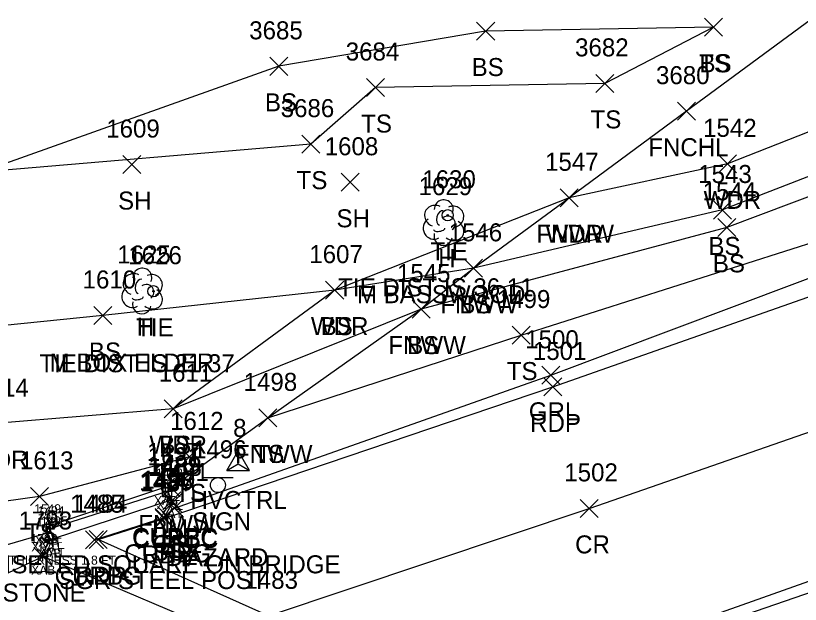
# Model space of a CAD drawing. Extents: x 1599569 to 1610055, y 642560 to 647860.
# Drawn here: x 1601742.5 to 1601829.7, y 647327.5 to 647392.8 of the extents above; entities that cross this region are included whole.
import ezdxf

# ---------------------------------------------------------------- set-up
doc = ezdxf.new("R2010")
doc.units = 0
for name, color, linetype in [('B_A', 7, 'Continuous'), ('B_C', 7, 'Continuous'), ('B_I', 7, 'Continuous'), ('B_TIC', 7, 'Continuous'), ('BF', 7, 'Continuous'), ('BSUBM', 7, 'Continuous'), ('C_A', 7, 'Continuous'), ('C_C', 7, 'Continuous'), ('C_I', 7, 'Continuous'), ('CBP', 7, 'Continuous'), ('CPBM', 7, 'Continuous'), ('CPSM', 7, 'Continuous'), ('L_A', 7, 'Continuous'), ('L_C', 7, 'Continuous'), ('L_I', 7, 'Continuous'), ('L_TIC', 7, 'Continuous'), ('LASF', 7, 'Continuous'), ('LAWA', 7, 'Continuous'), ('LELB', 7, 'Continuous'), ('LFNC', 7, 'Continuous'), ('LTD', 7, 'Continuous'), ('P_A', 7, 'Continuous'), ('P_I', 7, 'Continuous'), ('P_TIC', 7, 'Continuous'), ('PET', 7, 'Continuous'), ('PRC', 7, 'Continuous'), ('R_A', 7, 'Continuous'), ('R_C', 7, 'Continuous'), ('R_I', 7, 'Continuous'), ('R_TIC', 7, 'Continuous'), ('RC', 7, 'Continuous'), ('RGR', 7, 'Continuous'), ('S_A', 7, 'Continuous'), ('S_C', 7, 'Continuous'), ('S_I', 7, 'Continuous'), ('SSGN', 7, 'Continuous')]:
    doc.layers.add(name, color=color, linetype=linetype)

msp = doc.modelspace()

# ---------------------------------------------------------------- linework, layer by layer
at = {"layer": 'B_TIC'}
for p, q in [((1601759.168, 647340.472), (1601759.244, 647340.472)), ((1601759.449, 647340.023), (1601759.525, 647340.023)), ((1601759.775, 647339.028), (1601759.85, 647339.028)), ((1601759.775, 647339.028), (1601759.85, 647339.028)), ((1601745.929, 647336.066), (1601746.004, 647336.066)), ((1601746.014, 647335.352), (1601746.089, 647335.352)), ((1601746.309, 647335.836), (1601746.385, 647335.836)), ((1601746.2, 647334.616), (1601746.276, 647334.616)), ((1601746.2, 647334.616), (1601746.276, 647334.616)), ((1601746.663, 647334.712), (1601746.738, 647334.712)), ((1601746.663, 647334.712), (1601746.738, 647334.712)), ((1601745.524, 647332.758), (1601745.6, 647332.758))]:
    msp.add_line(p, q, dxfattribs=at)
for points in [[(1601758.665, 647340.472), (1601759.665, 647340.472)], [(1601759.165, 647339.972), (1601759.165, 647340.972)], [(1601759.446, 647339.523), (1601759.446, 647340.523)], [(1601758.946, 647340.023), (1601759.946, 647340.023)], [(1601759.771, 647338.528), (1601759.771, 647339.528)], [(1601759.771, 647338.528), (1601759.771, 647339.528)], [(1601759.271, 647339.028), (1601760.271, 647339.028)], [(1601759.271, 647339.028), (1601760.271, 647339.028)], [(1601745.425, 647336.066), (1601746.425, 647336.066)], [(1601745.925, 647335.566), (1601745.925, 647336.566)], [(1601746.306, 647335.336), (1601746.306, 647336.336)], [(1601745.51, 647335.352), (1601746.51, 647335.352)], [(1601745.806, 647335.836), (1601746.806, 647335.836)], [(1601746.01, 647334.852), (1601746.01, 647335.852)], [(1601746.197, 647334.116), (1601746.197, 647335.116)], [(1601746.197, 647334.116), (1601746.197, 647335.116)], [(1601746.659, 647334.212), (1601746.659, 647335.212)], [(1601746.659, 647334.212), (1601746.659, 647335.212)], [(1601745.697, 647334.616), (1601746.697, 647334.616)], [(1601745.697, 647334.616), (1601746.697, 647334.616)], [(1601746.159, 647334.712), (1601747.159, 647334.712)], [(1601746.159, 647334.712), (1601747.159, 647334.712)], [(1601745.021, 647332.758), (1601746.021, 647332.758)], [(1601745.521, 647332.258), (1601745.521, 647333.258)]]:
    msp.add_lwpolyline(points, dxfattribs=at)
at = {"layer": 'BF'}
msp.add_lwpolyline([(1601746.01, 647335.352), (1601717.786, 647327.136), (1601692.796, 647320.347), (1601677.173, 647316.267), (1601645.453, 647308.519), (1601618.435, 647302.789), (1601602.804, 647299.49), (1601568.354, 647293.073), (1601543.361, 647288.973), (1601510.507, 647284.259), (1601475.946, 647280.386), (1601455.15, 647278.217), (1601422.225, 647275.787), (1601394.01, 647274.259), (1601380.765, 647273.696), (1601345.12, 647272.82), (1601321.945, 647272.729), (1601290.34, 647273.167)], dxfattribs=at)
at = {"layer": 'BSUBM'}
for points in [[(1601759.165, 647340.472), (1601745.925, 647336.066), (1601746.197, 647334.616)], [(1601759.771, 647339.028), (1601759.446, 647340.023), (1601746.306, 647335.836), (1601746.659, 647334.712)], [(1601759.771, 647339.028), (1601746.659, 647334.712)], [(1601805.199, 647318.943), (1601805.67, 647317.545), (1601792.145, 647312.712), (1601791.498, 647313.227), (1601745.521, 647332.758), (1601746.197, 647334.616)]]:
    msp.add_lwpolyline(points, dxfattribs=at)
at = {"layer": 'CBP'}
for centre, radius in [((1601790.494, 647370.66), 0.625), ((1601790.494, 647370.66), 0.0833), ((1601757.817, 647362.223), 0.625), ((1601757.817, 647362.223), 0.0833)]:
    msp.add_circle(centre, radius, dxfattribs=at)
at = {"layer": 'CPBM'}
for p, q in [((1601758.832, 647339.391), (1601758.832, 647340.391)), ((1601758.832, 647340.391), (1601759.832, 647340.391)), ((1601759.832, 647340.391), (1601759.832, 647339.391)), ((1601759.335, 647339.892), (1601759.335, 647339.892)), ((1601759.335, 647339.892), (1601759.335, 647339.892)), ((1601759.832, 647339.391), (1601758.832, 647339.391))]:
    msp.add_line(p, q, dxfattribs=at)
at = {"layer": 'CPSM'}
for p, q in [((1601765.978, 647342.317), (1601767.228, 647344.482)), ((1601768.478, 647342.317), (1601767.228, 647344.482)), ((1601767.228, 647343.038), (1601767.228, 647344.482)), ((1601765.978, 647342.317), (1601767.228, 647343.038)), ((1601767.228, 647343.038), (1601767.228, 647343.038)), ((1601767.228, 647343.038), (1601768.478, 647342.317)), ((1601765.978, 647342.317), (1601768.478, 647342.317))]:
    msp.add_line(p, q, dxfattribs=at)
at = {"layer": 'L_TIC'}
for points in [[(1601793.71, 647390.123), (1601795.71, 647392.123)], [(1601795.71, 647390.123), (1601793.71, 647392.123)], [(1601819.016, 647390.541), (1601821.016, 647392.541)], [(1601821.016, 647390.541), (1601819.016, 647392.541)], [(1601819.016, 647390.541), (1601821.016, 647392.541)], [(1601821.016, 647390.541), (1601819.016, 647392.541)], [(1601770.755, 647386.203), (1601772.755, 647388.203)], [(1601772.755, 647386.203), (1601770.755, 647388.203)], [(1601781.477, 647383.849), (1601783.477, 647385.849)], [(1601783.477, 647383.849), (1601781.477, 647385.849)], [(1601806.949, 647384.309), (1601808.949, 647386.309)], [(1601808.949, 647384.309), (1601806.949, 647386.309)], [(1601816.023, 647381.222), (1601818.023, 647383.222)], [(1601818.023, 647381.222), (1601816.023, 647383.222)], [(1601774.306, 647377.56), (1601776.306, 647379.56)], [(1601776.306, 647377.56), (1601774.306, 647379.56)], [(1601754.395, 647375.294), (1601756.395, 647377.294)], [(1601756.395, 647375.294), (1601754.395, 647377.294)], [(1601820.551, 647375.372), (1601822.551, 647377.372)], [(1601822.551, 647375.372), (1601820.551, 647377.372)], [(1601778.652, 647373.324), (1601780.652, 647375.324)], [(1601780.652, 647373.324), (1601778.652, 647375.324)], [(1601802.999, 647371.6), (1601804.999, 647373.6)], [(1601804.999, 647371.6), (1601802.999, 647373.6)], [(1601802.999, 647371.6), (1601804.999, 647373.6)], [(1601804.999, 647371.6), (1601802.999, 647373.6)], [(1601820.007, 647370.246), (1601822.007, 647372.246)], [(1601822.007, 647370.246), (1601820.007, 647372.246)], [(1601820.501, 647368.318), (1601822.501, 647370.318)], [(1601822.501, 647368.318), (1601820.501, 647370.318)], [(1601792.343, 647363.768), (1601794.343, 647365.768)], [(1601794.343, 647363.768), (1601792.343, 647365.768)], [(1601792.343, 647363.768), (1601794.343, 647365.768)], [(1601794.343, 647363.768), (1601792.343, 647365.768)], [(1601776.94, 647361.344), (1601778.94, 647363.344)], [(1601778.94, 647361.344), (1601776.94, 647363.344)], [(1601776.94, 647361.344), (1601778.94, 647363.344)], [(1601778.94, 647361.344), (1601776.94, 647363.344)], [(1601786.548, 647359.237), (1601788.548, 647361.237)], [(1601788.548, 647359.237), (1601786.548, 647361.237)], [(1601786.548, 647359.237), (1601788.548, 647361.237)], [(1601788.548, 647359.237), (1601786.548, 647361.237)], [(1601751.204, 647358.528), (1601753.204, 647360.528)], [(1601753.204, 647358.528), (1601751.204, 647360.528)], [(1601797.648, 647356.356), (1601799.648, 647358.356)], [(1601799.648, 647356.356), (1601797.648, 647358.356)], [(1601759.01, 647348.173), (1601761.01, 647350.173)], [(1601761.01, 647348.173), (1601759.01, 647350.173)], [(1601759.01, 647348.173), (1601761.01, 647350.173)], [(1601761.01, 647348.173), (1601759.01, 647350.173)], [(1601769.52, 647347.154), (1601771.52, 647349.154)], [(1601771.52, 647347.154), (1601769.52, 647349.154)], [(1601769.52, 647347.154), (1601771.52, 647349.154)], [(1601771.52, 647347.154), (1601769.52, 647349.154)], [(1601760.826, 647342.822), (1601762.826, 647344.822)], [(1601762.826, 647342.822), (1601760.826, 647344.822)], [(1601758.78, 647339.381), (1601760.78, 647341.381)], [(1601760.78, 647339.381), (1601758.78, 647341.381)], [(1601744.163, 647338.434), (1601746.163, 647340.434)], [(1601746.163, 647338.434), (1601744.163, 647340.434)], [(1601759.148, 647337.143), (1601761.148, 647339.143)], [(1601761.148, 647337.143), (1601759.148, 647339.143)], [(1601758.275, 647336.302), (1601760.275, 647338.302)], [(1601760.275, 647336.302), (1601758.275, 647338.302)], [(1601744.521, 647331.758), (1601746.521, 647333.758)], [(1601746.521, 647331.758), (1601744.521, 647333.758)]]:
    msp.add_lwpolyline(points, dxfattribs=at)
at = {"layer": 'LASF'}
msp.add_lwpolyline([(1601783.846, 647311.181), (1601768.481, 647306.276), (1601750.817, 647301.6), (1601723.671, 647314.599), (1601725.193, 647323.204), (1601745.521, 647332.758)], dxfattribs=at)
at = {"layer": 'LAWA'}
msp.add_lwpolyline([(1601848.492, 647386.963), (1601821.551, 647376.372), (1601803.999, 647372.6), (1601777.94, 647362.344), (1601760.01, 647349.173), (1601740.191, 647347.519), (1601705.982, 647345.022), (1601664.401, 647344.488), (1601627.882, 647353.13)], dxfattribs=at)
at = {"layer": 'LELB'}
for points in [[(1602281.753, 647527.043), (1602249.804, 647516.837), (1602215.671, 647505.921), (1602184.384, 647497.324), (1602140.314, 647484.476), (1602111.026, 647472.462), (1602103.558, 647472.017), (1602066.928, 647456.961), (1602030.714, 647444.95), (1601997.319, 647432.851), (1601974.135, 647429.137), (1601941.15, 647416.782), (1601908.35, 647402.205), (1601898.708, 647398.499), (1601889.193, 647398.402), (1601875.804, 647390.818), (1601849.764, 647382.399), (1601821.007, 647371.246), (1601793.343, 647364.768), (1601777.94, 647362.344), (1601752.204, 647359.528), (1601736.48, 647357.951), (1601705.982, 647345.022)], [(1602280.549, 647523.465), (1602249.619, 647512.836), (1602216.533, 647503.112), (1602185.165, 647491.707), (1602142.181, 647479.299), (1602111.476, 647470.201), (1602106.19, 647468.464), (1602102.047, 647467.183), (1602101.621, 647468.102), (1602067.364, 647454.226), (1602033.182, 647442.566), (1601998.29, 647429.711), (1601975.482, 647422.417), (1601942.857, 647410.813), (1601909.086, 647400.018), (1601898.828, 647395.633), (1601887.976, 647393.874), (1601875.487, 647387.751), (1601851.11, 647380.46), (1601821.501, 647369.318), (1601787.548, 647360.237), (1601760.01, 647349.173)], [(1601770.52, 647348.154), (1601798.648, 647357.356), (1601836.309, 647369.342), (1601855.09, 647377.483), (1601895.733, 647391.038), (1601936.029, 647402.601), (1601976.973, 647416.765)], [(1601820.016, 647391.541), (1601807.949, 647385.309), (1601782.477, 647384.849), (1601775.306, 647378.56), (1601738.655, 647375.431)], [(1601820.016, 647391.541), (1601794.71, 647391.123), (1601771.755, 647387.203), (1601738.655, 647375.431)], [(1601761.826, 647343.822), (1601745.163, 647339.434), (1601707.405, 647334.12), (1601683.592, 647338.302), (1601664.401, 647344.488)], [(1601759.275, 647337.302), (1601760.148, 647338.143)]]:
    msp.add_lwpolyline(points, dxfattribs=at)
at = {"layer": 'LFNC'}
for points in [[(1601895.172, 647441.711), (1601881.567, 647431.463), (1601862.809, 647416.783), (1601844.065, 647402.171), (1601817.023, 647382.222)], [(1601817.023, 647382.222), (1601803.999, 647372.6)], [(1601759.78, 647340.381), (1601770.52, 647348.154), (1601787.548, 647360.237), (1601793.343, 647364.768), (1601803.999, 647372.6)]]:
    msp.add_lwpolyline(points, dxfattribs=at)
at = {"layer": 'LTD'}
for p, q in [((1601790.007, 647369.896), (1601790.007, 647369.896)), ((1601790.007, 647369.896), (1601790.007, 647369.896)), ((1601756.534, 647362.304), (1601756.534, 647362.304)), ((1601756.534, 647362.304), (1601756.534, 647362.304))]:
    msp.add_line(p, q, dxfattribs=at)
for centre in [(1601790.054, 647371.33), (1601756.581, 647363.738)]:
    msp.add_arc(centre, 1.047, 335.52715, 180.95627, dxfattribs=at)
for centre, major_axis, ratio, start_param, end_param in [((1601789.215, 647370.563), (1.21, -0.512), 0.895232, 1.570796, 4.712389), ((1601791.049, 647370.48), (-1.141, -0.483), 0.949671, 1.570796, 4.712389), ((1601789.799, 647370.355), (-0.208, -0.792), 0.645439, 3.141593, 6.283185), ((1601788.924, 647369.188), (0.584, -1.042), 0.959034, 3.141593, 6.283185), ((1601790.507, 647369.73), (-0.5, 0.667), 0.989748, 3.141593, 6.283185), ((1601791.007, 647369.063), (-1.09, 0.792), 0.841452, 1.570796, 4.712389), ((1601789.549, 647369.146), (-0.625, -0.083), 0.423636, 0, 3.141593), ((1601790.007, 647368.396), (0.265, 1.061), 0.942809, 1.570796, 4.712389), ((1601755.742, 647362.971), (1.21, -0.512), 0.895232, 1.570796, 4.712389), ((1601757.576, 647362.888), (-1.141, -0.483), 0.949671, 1.570796, 4.712389), ((1601756.326, 647362.763), (-0.208, -0.792), 0.645439, 3.141593, 6.283185), ((1601757.034, 647362.138), (-0.5, 0.667), 0.989748, 3.141593, 6.283185), ((1601755.451, 647361.596), (0.584, -1.042), 0.959034, 3.141593, 6.283185), ((1601757.534, 647361.471), (-1.09, 0.792), 0.841452, 1.570796, 4.712389), ((1601756.076, 647361.554), (-0.625, -0.083), 0.423636, 0, 3.141593), ((1601756.534, 647360.804), (0.265, 1.061), 0.942809, 1.570796, 4.712389)]:
    msp.add_ellipse(centre, major_axis=major_axis, ratio=ratio, start_param=start_param, end_param=end_param, dxfattribs=at)
at = {"layer": 'P_TIC'}
for points in [[(1601801.161, 647350.592), (1601803.161, 647352.592)], [(1601803.161, 647350.592), (1601801.161, 647352.592)], [(1601805.215, 647337.104), (1601807.215, 647339.104)], [(1601807.215, 647337.104), (1601805.215, 647339.104)], [(1601758.017, 647335.986), (1601760.017, 647337.986)], [(1601760.017, 647335.986), (1601758.017, 647337.986)], [(1601750.669, 647333.634), (1601752.669, 647335.634)], [(1601752.669, 647333.634), (1601750.669, 647335.634)]]:
    msp.add_lwpolyline(points, dxfattribs=at)
at = {"layer": 'PET'}
msp.add_lwpolyline([(1601944.088, 647370.636), (1601909.279, 647358.434), (1601878.946, 647347.506), (1601839.244, 647333.074), (1601805.322, 647321.007), (1601803.15, 647319.96), (1601792.412, 647316.421), (1601770.609, 647326.171), (1601751.669, 647334.634), (1601759.017, 647336.986), (1601802.161, 647351.592), (1601836.506, 647363.689), (1601857.445, 647370.479), (1601897.725, 647384.947), (1601937.445, 647399.06)], dxfattribs=at)
at = {"layer": 'PRC'}
msp.add_lwpolyline([(1601770.609, 647326.171), (1601806.215, 647338.104), (1601841.234, 647350.269), (1601863.46, 647358.201), (1601902.168, 647372.012), (1601941.016, 647386.06), (1601983.174, 647400.813)], dxfattribs=at)
at = {"layer": 'R_TIC'}
for points in [[(1601800.96, 647351.885), (1601802.96, 647353.885)], [(1601802.96, 647351.885), (1601800.96, 647353.885)], [(1601758.854, 647337.929), (1601760.854, 647339.929)], [(1601760.854, 647337.929), (1601758.854, 647339.929)], [(1601758.937, 647337.714), (1601760.937, 647339.714)], [(1601760.937, 647337.714), (1601758.937, 647339.714)], [(1601759.148, 647337.143), (1601761.148, 647339.143)], [(1601761.148, 647337.143), (1601759.148, 647339.143)], [(1601757.987, 647336.109), (1601759.987, 647338.109)], [(1601759.987, 647336.109), (1601757.987, 647338.109)], [(1601757.987, 647336.109), (1601759.987, 647338.109)], [(1601759.987, 647336.109), (1601757.987, 647338.109)], [(1601750.256, 647333.622), (1601752.256, 647335.622)], [(1601752.256, 647333.622), (1601750.256, 647335.622)]]:
    msp.add_lwpolyline(points, dxfattribs=at)
at = {"layer": 'RC'}
for points in [[(1601758.987, 647337.109), (1601759.937, 647338.714), (1601759.854, 647338.929)], [(1601751.256, 647334.622), (1601758.987, 647337.109)]]:
    msp.add_lwpolyline(points, dxfattribs=at)
at = {"layer": 'RGR'}
for points in [[(1602208.131, 647459.697), (1602171.043, 647448.959), (1602135.428, 647436.657), (1602102.201, 647424.862), (1602066.878, 647412.278), (1602018.592, 647395.181), (1601979.384, 647381.345), (1601944.796, 647369.095), (1601909.851, 647356.676), (1601879.273, 647345.754), (1601839.66, 647331.847), (1601805.554, 647320.044)], [(1601760.148, 647338.143), (1601801.96, 647352.885), (1601836.051, 647365.705), (1601854.792, 647375.326)]]:
    msp.add_lwpolyline(points, dxfattribs=at)
at = {"layer": 'SSGN'}
for p, q in [((1601763.33, 647341.523), (1601766.663, 647341.523)), ((1601764.977, 647340.689), (1601764.977, 647340.689))]:
    msp.add_line(p, q, dxfattribs=at)
msp.add_circle((1601764.977, 647340.689), 0.833, dxfattribs=at)

# ---------------------------------------------------------------- texts
at = {"layer": 'B_A'}
for s, p in [('XAB', (1601757.885, 647338.472)), ('XAT', (1601758.151, 647338.023)), ('XAT', (1601758.476, 647337.028)), ('XAT', (1601758.476, 647337.028)), ('XFAT', (1601744.266, 647333.352)), ('XAB', (1601744.646, 647334.066)), ('XAT', (1601745.01, 647333.836)), ('XAB', (1601744.917, 647332.616)), ('XAB', (1601744.917, 647332.616)), ('XAT', (1601745.364, 647332.712)), ('XAT', (1601745.364, 647332.712)), ('XAB', (1601744.241, 647330.758))]:
    msp.add_text(s, height=1, dxfattribs=at).set_placement(p)
at = {"layer": 'B_C'}
msp.add_text('FASCIA THICKNESS 1.8 FT', height=1, dxfattribs=at).set_placement((1601736.542, 647331.852))
at = {"layer": 'B_I'}
for s, p in [('1548', (1601757.818, 647341.972)), ('1493', (1601758.099, 647341.523)), ('1492', (1601758.425, 647340.528)), ('1492', (1601758.425, 647340.528)), ('1549', (1601744.575, 647337.566)), ('1551', (1601744.947, 647336.852)), ('1494', (1601744.959, 647337.336)), ('1794', (1601744.85, 647336.116)), ('1794', (1601744.85, 647336.116)), ('1495', (1601745.313, 647336.212)), ('1495', (1601745.313, 647336.212)), ('1793', (1601744.174, 647334.258))]:
    msp.add_text(s, height=1, dxfattribs=at).set_placement(p)
at = {"layer": 'C_A'}
for s, p in [('TIE', (1601788.572, 647365.66)), ('TIE', (1601755.895, 647357.223)), ('HVCTRL', (1601761.921, 647338.038)), ('BM', (1601757.65, 647334.892))]:
    msp.add_text(s, height=2, dxfattribs=at).set_placement(p)
at = {"layer": 'C_C'}
for s, p in [('TIE DIST IS 36.11', (1601778.336, 647361.66)), ('TIE DIST IS 21.37', (1601745.14, 647353.223)), ('CHISELED SQUARE ON BRIDGE', (1601737.429, 647330.892))]:
    msp.add_text(s, height=2, dxfattribs=at).set_placement(p)
at = {"layer": 'C_I'}
for s, p in [('1630', (1601787.667, 647373.66)), ('1626', (1601755.021, 647365.223)), ('8', (1601766.661, 647346.038)), ('1631', (1601757.162, 647342.892))]:
    msp.add_text(s, height=2, dxfattribs=at).set_placement(p)
at = {"layer": 'L_A'}
for s, p in [('TS', (1601818.425, 647386.541)), ('BS', (1601818.457, 647386.541)), ('BS', (1601793.151, 647386.123)), ('BS', (1601770.196, 647382.203)), ('TS', (1601806.359, 647380.309)), ('TS', (1601780.886, 647379.849)), ('FNCHL', (1601812.771, 647377.222)), ('TS', (1601773.715, 647373.56)), ('SH', (1601753.883, 647371.294)), ('WDR', (1601818.913, 647371.372)), ('SH', (1601778.14, 647369.324)), ('FNWW', (1601800.345, 647367.6)), ('WDR', (1601801.361, 647367.6)), ('BS', (1601819.448, 647366.246)), ('H', (1601789.44, 647364.896)), ('BS', (1601819.942, 647364.318)), ('FNWW', (1601789.689, 647359.768)), ('BS', (1601791.784, 647359.768)), ('H', (1601755.967, 647357.304)), ('WDR', (1601775.302, 647357.344)), ('BS', (1601776.381, 647357.344)), ('FNWW', (1601783.895, 647355.237)), ('BS', (1601785.989, 647355.237)), ('BS', (1601750.645, 647354.528)), ('TS', (1601797.058, 647352.356)), ('WDR', (1601757.372, 647344.173)), ('BS', (1601758.451, 647344.173)), ('FNWW', (1601766.866, 647343.154)), ('TS', (1601768.929, 647343.154)), ('WDR', (1601737.554, 647342.519)), ('TS', (1601760.236, 647338.822)), ('FNWW', (1601756.126, 647335.381)), ('TS', (1601743.572, 647334.434)), ('BS', (1601758.589, 647333.143)), ('BS', (1601757.716, 647332.302)), ('STONE', (1601741.064, 647327.758))]:
    msp.add_text(s, height=2, dxfattribs=at).set_placement(p)
at = {"layer": 'L_C'}
for s, p in [('M BASSWOOD', (1601780.409, 647360.896)), ('M BOX ELDER', (1601746.29, 647353.304))]:
    msp.add_text(s, height=2, dxfattribs=at).set_placement(p)
at = {"layer": 'L_I'}
for s, p in [('3685', (1601768.448, 647390.203)), ('3682', (1601804.642, 647388.309)), ('3684', (1601779.169, 647387.849)), ('3680', (1601813.629, 647385.222)), ('3686', (1601771.944, 647381.56)), ('1609', (1601752.568, 647379.294)), ('1542', (1601818.858, 647379.372)), ('1608', (1601776.833, 647377.324)), ('1547', (1601801.306, 647375.6)), ('1547', (1601801.306, 647375.6)), ('1543', (1601818.314, 647374.246)), ('1629', (1601787.259, 647372.896)), ('1544', (1601818.809, 647372.318)), ('1546', (1601790.595, 647367.768)), ('1546', (1601790.595, 647367.768)), ('1625', (1601753.794, 647365.304)), ('1607', (1601775.121, 647365.344)), ('1607', (1601775.121, 647365.344)), ('1545', (1601784.855, 647363.237)), ('1545', (1601784.855, 647363.237)), ('1610', (1601749.944, 647362.528)), ('1499', (1601795.947, 647360.356)), ('1611', (1601758.403, 647352.173)), ('1611', (1601758.403, 647352.173)), ('1614', (1601738.018, 647350.519)), ('1498', (1601767.827, 647351.154)), ('1498', (1601767.827, 647351.154)), ('1612', (1601759.653, 647346.822)), ('1497', (1601757.087, 647343.381)), ('1613', (1601742.99, 647342.434)), ('1491', (1601758.022, 647341.143)), ('1490', (1601756.495, 647340.302)), ('1793', (1601742.828, 647335.758))]:
    msp.add_text(s, height=2, dxfattribs=at).set_placement(p)
at = {"layer": 'P_A'}
for s, p in [('RDP', (1601799.65, 647346.592)), ('CR', (1601804.648, 647333.104)), ('RDP', (1601756.505, 647331.986)), ('RDP', (1601749.157, 647329.634))]:
    msp.add_text(s, height=2, dxfattribs=at).set_placement(p)
at = {"layer": 'P_I'}
for s, p in [('1501', (1601799.957, 647354.592)), ('1502', (1601803.443, 647341.104)), ('1487', (1601756.324, 647339.986)), ('1484', (1601748.976, 647337.634)), ('1483', (1601767.916, 647329.171)), ('1483', (1601767.916, 647329.171))]:
    msp.add_text(s, height=2, dxfattribs=at).set_placement(p)
at = {"layer": 'R_A'}
for s, p in [('GRL', (1601799.503, 647347.885)), ('CURBC', (1601755.437, 647333.929)), ('CURBC', (1601755.519, 647333.714)), ('GRL', (1601757.692, 647333.143)), ('CURBG', (1601754.57, 647332.109)), ('CURBC', (1601754.57, 647332.109)), ('CURBG', (1601746.838, 647329.622))]:
    msp.add_text(s, height=2, dxfattribs=at).set_placement(p)
at = {"layer": 'R_C'}
msp.add_text('SGR STEEL POST', height=2, dxfattribs=at).set_placement((1601747.337, 647329.143))
at = {"layer": 'R_I'}
for s, p in [('1500', (1601799.102, 647355.885)), ('1489', (1601757.153, 647341.929)), ('1488', (1601757.244, 647341.714)), ('1491', (1601758.022, 647341.143)), ('1486', (1601756.239, 647340.109)), ('1486', (1601756.239, 647340.109)), ('1485', (1601748.563, 647337.622))]:
    msp.add_text(s, height=2, dxfattribs=at).set_placement(p)
at = {"layer": 'S_A'}
msp.add_text('SIGN', height=2, dxfattribs=at).set_placement((1601762.115, 647335.669))
at = {"layer": 'S_C'}
msp.add_text('HAZARD', height=2, dxfattribs=at).set_placement((1601759.595, 647331.669))
at = {"layer": 'S_I'}
msp.add_text('1496', height=2, dxfattribs=at).set_placement((1601762.209, 647343.669))

doc.saveas('drawing.dxf')
